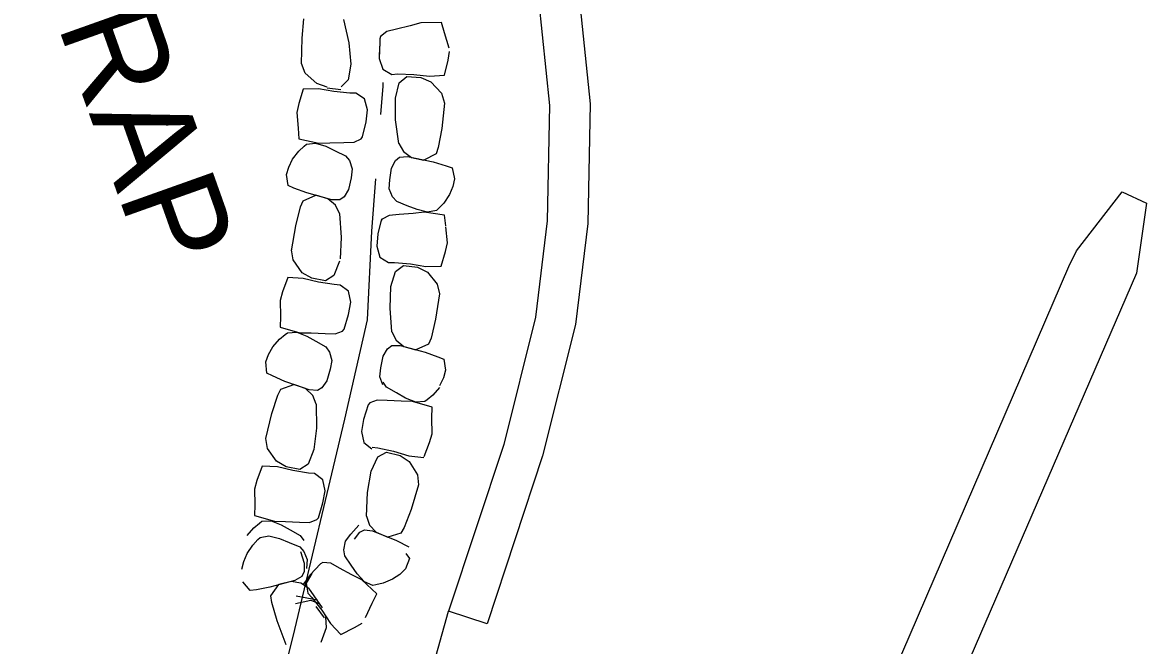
# Model space of a CAD drawing. Extents: x 589250 to 1188077, y 162953 to 363065.
# Drawn here: x 593290.7 to 593360.1, y 185657.3 to 185695.8 of the extents above; entities that cross this region are included whole.
import ezdxf

# ---------------------------------------------------------------- set-up
doc = ezdxf.new("R2010")
doc.units = 0
for name, color, linetype in [('E_DRN_RipRap', 7, 'Continuous'), ('E_DRN_RipRap_Text', 7, 'Continuous'), ('E_RDWY', 7, 'Continuous'), ('E_RDWY_C_and_G', 7, 'Continuous'), ('E_WTR_FlowLine', 7, 'Continuous')]:
    doc.layers.add(name, color=color, linetype=linetype)

msp = doc.modelspace()

# ---------------------------------------------------------------- linework, layer by layer
at = {"layer": 'E_DRN_RipRap'}
for p, q in [((593307.99, 185694.839), (593308.106, 185696.029)), ((593310.546, 185695.991), (593310.871, 185694.547)), ((593315.329, 185695.779), (593314.668, 185695.597)), ((593316.596, 185695.789), (593315.329, 185695.779)), ((593316.773, 185695.153), (593316.596, 185695.789)), ((593313.215, 185695.24), (593312.837, 185694.942)), ((593313.825, 185695.387), (593313.215, 185695.24)), ((593314.668, 185695.597), (593313.825, 185695.387)), ((593317.075, 185694.22), (593316.773, 185695.153)), ((593307.957, 185693.261), (593307.99, 185694.839)), ((593310.871, 185694.547), (593311.002, 185693.219)), ((593312.774, 185694.328), (593312.743, 185693.57)), ((593312.779, 185694.8), (593312.765, 185693.847)), ((593312.837, 185694.942), (593312.779, 185694.8)), ((593317.005, 185693.47), (593317.087, 185694.017)), ((593308.187, 185692.678), (593307.957, 185693.261)), ((593311.002, 185693.219), (593310.841, 185692.263)), ((593312.743, 185693.57), (593312.975, 185692.913)), ((593312.975, 185692.913), (593313.522, 185692.596)), ((593316.789, 185692.557), (593317.005, 185693.47)), ((593308.896, 185692.025), (593308.187, 185692.678)), ((593310.841, 185692.263), (593310.405, 185691.832)), ((593313.522, 185692.596), (593313.889, 185692.62)), ((593313.889, 185692.62), (593314.881, 185692.589)), ((593313.99, 185692.072), (593314.461, 185692.464)), ((593314.461, 185692.464), (593315.325, 185692.407)), ((593314.881, 185692.589), (593315.846, 185692.483)), ((593315.325, 185692.407), (593315.948, 185692.141)), ((593315.846, 185692.483), (593316.789, 185692.557)), ((593308.056, 185691.689), (593307.782, 185690.791)), ((593309.002, 185691.702), (593308.056, 185691.689)), ((593309.54, 185691.815), (593308.896, 185692.025)), ((593309.958, 185691.533), (593309.002, 185691.702)), ((593310.385, 185691.632), (593309.527, 185691.744)), ((593310.945, 185691.438), (593309.958, 185691.533)), ((593313.749, 185691.133), (593313.99, 185692.072)), ((593315.948, 185692.141), (593316.598, 185691.43)), ((593311.313, 185691.439), (593310.945, 185691.438)), ((593311.839, 185691.087), (593311.313, 185691.439)), ((593312.027, 185690.416), (593311.839, 185691.087)), ((593313.766, 185689.798), (593313.749, 185691.133)), ((593316.598, 185691.43), (593316.778, 185690.828)), ((593316.778, 185690.828), (593316.61, 185689.259)), ((593307.782, 185690.791), (593307.664, 185690.251)), ((593307.664, 185690.251), (593307.751, 185689.275)), ((593311.947, 185689.663), (593312.027, 185690.416)), ((593311.722, 185688.735), (593311.947, 185689.663)), ((593313.966, 185688.331), (593313.766, 185689.798)), ((593307.751, 185689.275), (593307.783, 185688.615)), ((593311.634, 185688.61), (593311.722, 185688.735)), ((593316.61, 185689.259), (593316.393, 185688.083)), ((593307.781, 185687.857), (593308.119, 185688.175)), ((593307.783, 185688.615), (593309.02, 185688.345)), ((593308.119, 185688.175), (593308.258, 185688.293)), ((593308.258, 185688.293), (593308.814, 185688.36)), ((593308.814, 185688.36), (593309.452, 185688.157)), ((593309.02, 185688.345), (593309.705, 185688.377)), ((593309.452, 185688.157), (593310.036, 185687.883)), ((593309.705, 185688.377), (593310.572, 185688.395)), ((593310.572, 185688.395), (593311.2, 185688.404)), ((593311.2, 185688.404), (593311.634, 185688.61)), ((593313.966, 185688.331), (593314.25, 185687.834)), ((593316.393, 185688.083), (593316.259, 185687.693)), ((593307.162, 185686.878), (593307.404, 185687.36)), ((593307.404, 185687.36), (593307.781, 185687.857)), ((593310.036, 185687.883), (593310.668, 185687.577)), ((593310.668, 185687.577), (593310.908, 185687.27)), ((593313.749, 185687.286), (593314.009, 185687.495)), ((593314.009, 185687.495), (593314.507, 185687.518)), ((593314.25, 185687.834), (593314.742, 185687.468)), ((593314.507, 185687.518), (593316.073, 185687.195)), ((593314.742, 185687.468), (593315.501, 185687.303)), ((593316.259, 185687.693), (593315.501, 185687.303)), ((593307.024, 185686.414), (593307.162, 185686.878)), ((593310.908, 185687.27), (593311.082, 185686.762)), ((593311.082, 185686.762), (593311.016, 185686.215)), ((593313.401, 185686.084), (593313.511, 185686.815)), ((593313.511, 185686.815), (593313.749, 185687.286)), ((593316.073, 185687.195), (593316.883, 185686.955)), ((593316.883, 185686.955), (593317.249, 185686.823)), ((593317.249, 185686.823), (593317.398, 185686.143)), ((593307.129, 185685.727), (593307.024, 185686.414)), ((593311.016, 185686.215), (593310.859, 185685.493)), ((593313.371, 185685.534), (593313.401, 185686.084)), ((593317.398, 185686.143), (593317.29, 185685.671)), ((593307.485, 185685.57), (593307.129, 185685.727)), ((593308.278, 185685.279), (593307.485, 185685.57)), ((593309.819, 185684.856), (593308.278, 185685.279)), ((593310.859, 185685.493), (593310.59, 185685.038)), ((593313.577, 185685.038), (593313.371, 185685.534)), ((593317.29, 185685.671), (593317.081, 185685.174)), ((593307.9, 185684.414), (593308.059, 185684.794)), ((593308.059, 185684.794), (593308.841, 185685.134)), ((593309.587, 185684.921), (593308.841, 185685.134)), ((593310.054, 185684.524), (593309.587, 185684.921)), ((593310.317, 185684.847), (593309.819, 185684.856)), ((593310.59, 185685.038), (593310.317, 185684.847)), ((593313.837, 185684.747), (593313.577, 185685.038)), ((593314.487, 185684.482), (593313.837, 185684.747)), ((593316.737, 185684.654), (593316.42, 185684.315)), ((593317.081, 185685.174), (593316.737, 185684.654)), ((593307.607, 185683.255), (593307.9, 185684.414)), ((593310.306, 185684.01), (593310.054, 185684.524)), ((593310.306, 185684.01), (593310.41, 185682.534)), ((593313.36, 185683.888), (593312.94, 185683.654)), ((593313.986, 185683.937), (593313.36, 185683.888)), ((593314.85, 185684.011), (593313.986, 185683.937)), ((593315.088, 185684.246), (593314.487, 185684.482)), ((593315.532, 185684.086), (593314.85, 185684.011)), ((593315.738, 185684.085), (593315.088, 185684.246)), ((593316.784, 185683.897), (593315.532, 185684.086)), ((593316.289, 185684.188), (593315.738, 185684.085)), ((593316.42, 185684.315), (593316.289, 185684.188)), ((593316.859, 185683.241), (593316.784, 185683.897)), ((593307.338, 185681.7), (593307.607, 185683.255)), ((593312.886, 185683.674), (593312.673, 185682.745)), ((593312.94, 185683.654), (593312.86, 185683.523)), ((593316.962, 185682.206), (593316.864, 185683.18)), ((593310.41, 185682.534), (593310.34, 185681.201)), ((593312.673, 185682.745), (593312.601, 185681.99)), ((593312.601, 185681.99), (593312.796, 185681.322)), ((593316.85, 185681.664), (593316.962, 185682.206)), ((593307.444, 185681.144), (593307.343, 185681.763)), ((593307.997, 185680.355), (593307.444, 185681.144)), ((593312.796, 185681.322), (593313.326, 185680.976)), ((593316.586, 185680.764), (593316.85, 185681.664)), ((593310.307, 185681.073), (593309.947, 185680.172)), ((593313.326, 185680.976), (593313.694, 185680.981)), ((593313.473, 185679.503), (593313.765, 185680.428)), ((593313.694, 185680.981), (593314.683, 185680.897)), ((593313.765, 185680.428), (593314.256, 185680.794)), ((593314.256, 185680.794), (593315.116, 185680.691)), ((593314.683, 185680.897), (593315.64, 185680.74)), ((593315.116, 185680.691), (593315.724, 185680.393)), ((593315.64, 185680.74), (593316.586, 185680.764)), ((593307.11, 185680.051), (593306.779, 185679.172)), ((593308.055, 185680.003), (593307.11, 185680.051)), ((593308.581, 185680.012), (593307.997, 185680.355)), ((593308.998, 185679.773), (593308.055, 185680.003)), ((593309.43, 185679.844), (593308.581, 185680.012)), ((593309.977, 185679.616), (593308.998, 185679.773)), ((593309.947, 185680.172), (593309.43, 185679.844)), ((593315.724, 185680.393), (593316.335, 185679.648)), ((593306.779, 185679.172), (593306.627, 185678.64)), ((593310.344, 185679.592), (593309.977, 185679.616)), ((593310.846, 185679.208), (593310.344, 185679.592)), ((593310.991, 185678.526), (593310.846, 185679.208)), ((593313.419, 185678.17), (593313.473, 185679.503)), ((593316.481, 185679.039), (593316.23, 185677.481)), ((593316.335, 185679.648), (593316.481, 185679.039)), ((593306.627, 185678.64), (593306.652, 185677.66)), ((593310.863, 185677.779), (593310.991, 185678.526)), ((593306.652, 185677.66), (593306.642, 185677)), ((593310.581, 185676.868), (593310.863, 185677.779)), ((593313.539, 185676.695), (593313.419, 185678.17)), ((593306.642, 185677), (593307.859, 185676.651)), ((593316.23, 185677.481), (593315.95, 185676.318)), ((593306.185, 185675.771), (593306.592, 185676.243)), ((593306.592, 185676.243), (593306.949, 185676.539)), ((593306.949, 185676.539), (593307.096, 185676.648)), ((593307.096, 185676.648), (593307.655, 185676.679)), ((593307.655, 185676.679), (593308.279, 185676.436)), ((593307.859, 185676.651), (593308.545, 185676.639)), ((593308.279, 185676.436), (593308.844, 185676.125)), ((593308.545, 185676.639), (593309.412, 185676.601)), ((593309.412, 185676.601), (593310.038, 185676.57)), ((593310.038, 185676.57), (593310.485, 185676.748)), ((593310.485, 185676.748), (593310.581, 185676.868)), ((593313.539, 185676.695), (593313.797, 185676.184)), ((593315.95, 185676.318), (593315.795, 185675.937)), ((593305.913, 185675.305), (593306.185, 185675.771)), ((593308.844, 185676.125), (593309.455, 185675.778)), ((593309.455, 185675.778), (593309.675, 185675.457)), ((593313.003, 185675.206), (593313.267, 185675.664)), ((593313.267, 185675.664), (593313.538, 185675.858)), ((593313.538, 185675.858), (593314.036, 185675.855)), ((593313.797, 185676.184), (593314.268, 185675.793)), ((593314.036, 185675.855), (593315.582, 185675.45)), ((593314.268, 185675.793), (593315.017, 185675.588)), ((593315.795, 185675.937), (593315.017, 185675.588)), ((593305.745, 185674.851), (593305.913, 185675.305)), ((593305.806, 185674.158), (593305.745, 185674.851)), ((593309.675, 185675.457), (593309.816, 185674.939)), ((593309.816, 185674.939), (593309.716, 185674.397)), ((593312.854, 185674.482), (593313.003, 185675.206)), ((593315.582, 185675.45), (593316.378, 185675.167)), ((593316.378, 185675.167), (593316.736, 185675.015)), ((593316.736, 185675.015), (593316.849, 185674.329)), ((593306.152, 185673.979), (593305.806, 185674.158)), ((593309.716, 185674.397), (593309.513, 185673.686)), ((593312.795, 185673.934), (593312.854, 185674.482)), ((593316.849, 185674.329), (593316.716, 185673.864)), ((593306.924, 185673.637), (593306.152, 185673.979)), ((593308.435, 185673.116), (593306.924, 185673.637)), ((593309.513, 185673.686), (593309.216, 185673.249)), ((593312.974, 185673.428), (593312.795, 185673.934)), ((593313.211, 185673.282), (593312.992, 185673.605)), ((593316.716, 185673.864), (593316.479, 185673.378)), ((593306.127, 185671.66), (593306.493, 185672.798)), ((593306.493, 185672.798), (593306.675, 185673.167)), ((593306.675, 185673.167), (593307.478, 185673.457)), ((593308.208, 185673.196), (593307.478, 185673.457)), ((593308.649, 185672.77), (593308.208, 185673.196)), ((593308.932, 185673.076), (593308.435, 185673.116)), ((593308.868, 185672.241), (593308.649, 185672.77)), ((593309.216, 185673.249), (593308.932, 185673.076)), ((593313.818, 185672.932), (593313.211, 185673.282)), ((593314.381, 185672.618), (593313.818, 185672.932)), ((593316.07, 185672.8), (593315.71, 185672.507)), ((593316.481, 185673.268), (593316.07, 185672.8)), ((593308.868, 185672.241), (593308.878, 185670.76)), ((593312.076, 185672.201), (593311.787, 185671.293)), ((593312.173, 185672.32), (593312.076, 185672.201)), ((593312.621, 185672.495), (593312.173, 185672.32)), ((593313.247, 185672.46), (593312.621, 185672.495)), ((593314.114, 185672.417), (593313.247, 185672.46)), ((593314.8, 185672.4), (593314.114, 185672.417)), ((593315.004, 185672.371), (593314.381, 185672.618)), ((593316.014, 185672.044), (593314.8, 185672.4)), ((593315.563, 185672.398), (593315.004, 185672.371)), ((593315.71, 185672.507), (593315.563, 185672.398)), ((593305.759, 185670.125), (593306.127, 185671.66)), ((593315.999, 185671.384), (593316.014, 185672.044)), ((593316.017, 185670.405), (593315.999, 185671.384)), ((593308.878, 185670.76), (593308.723, 185669.434)), ((593311.787, 185671.293), (593311.653, 185670.547)), ((593305.86, 185669.505), (593305.759, 185670.125)), ((593311.653, 185670.547), (593311.793, 185669.865)), ((593315.861, 185669.874), (593316.017, 185670.405)), ((593306.413, 185668.716), (593305.86, 185669.505)), ((593308.723, 185669.434), (593308.363, 185668.534)), ((593311.793, 185669.865), (593312.292, 185669.477)), ((593312.309, 185669.587), (593312.674, 185669.543)), ((593312.674, 185669.543), (593313.643, 185669.332)), ((593313.643, 185669.332), (593314.572, 185669.051)), ((593315.523, 185668.999), (593315.861, 185669.874)), ((593306.997, 185668.373), (593306.413, 185668.716)), ((593312.262, 185668.108), (593312.672, 185668.986)), ((593312.672, 185668.986), (593313.207, 185669.285)), ((593313.207, 185669.285), (593314.046, 185669.071)), ((593314.046, 185669.071), (593314.609, 185668.697)), ((593314.572, 185669.051), (593315.512, 185668.952)), ((593314.609, 185668.697), (593315.117, 185667.879)), ((593305.526, 185668.412), (593305.195, 185667.533)), ((593306.471, 185668.364), (593305.526, 185668.412)), ((593307.414, 185668.135), (593306.471, 185668.364)), ((593307.846, 185668.206), (593306.997, 185668.373)), ((593308.393, 185667.977), (593307.414, 185668.135)), ((593308.363, 185668.534), (593307.846, 185668.206)), ((593308.76, 185667.954), (593308.393, 185667.977)), ((593309.262, 185667.569), (593308.76, 185667.954)), ((593312.033, 185666.794), (593312.262, 185668.108)), ((593305.195, 185667.533), (593305.044, 185667.001)), ((593309.407, 185666.888), (593309.262, 185667.569)), ((593315.182, 185667.256), (593314.728, 185665.746)), ((593315.117, 185667.879), (593315.182, 185667.256)), ((593305.044, 185667.001), (593305.069, 185666.022)), ((593309.279, 185666.14), (593309.407, 185666.888)), ((593311.959, 185665.318), (593312.033, 185666.794)), ((593305.069, 185666.022), (593305.058, 185665.361)), ((593308.997, 185665.229), (593309.279, 185666.14)), ((593305.058, 185665.361), (593306.276, 185665.012)), ((593308.901, 185665.109), (593308.997, 185665.229)), ((593311.959, 185665.318), (593312.147, 185664.778)), ((593314.728, 185665.746), (593314.299, 185664.63)), ((593304.601, 185664.133), (593305.008, 185664.604)), ((593305.008, 185664.604), (593305.366, 185664.9)), ((593305.366, 185664.9), (593305.512, 185665.009)), ((593305.512, 185665.009), (593306.071, 185665.04)), ((593306.071, 185665.04), (593306.695, 185664.797)), ((593306.276, 185665.012), (593306.961, 185665)), ((593306.695, 185664.797), (593307.261, 185664.486)), ((593306.961, 185665), (593307.828, 185664.963)), ((593307.261, 185664.486), (593307.871, 185664.14)), ((593307.828, 185664.963), (593308.454, 185664.931)), ((593308.454, 185664.931), (593308.901, 185665.109)), ((593311.004, 185664.223), (593311.5, 185664.77)), ((593311.553, 185664.331), (593311.847, 185664.488)), ((593311.847, 185664.488), (593312.341, 185664.421)), ((593312.147, 185664.778), (593312.563, 185664.328)), ((593314.299, 185664.63), (593314.095, 185664.273)), ((593304.942, 185663.539), (593305.26, 185663.876)), ((593305.26, 185663.876), (593305.393, 185664.003)), ((593305.393, 185664.003), (593305.944, 185664.102)), ((593305.944, 185664.102), (593306.593, 185663.939)), ((593306.593, 185663.939), (593307.193, 185663.7)), ((593307.871, 185664.14), (593308.092, 185663.818)), ((593310.571, 185663.255), (593310.674, 185663.781)), ((593310.674, 185663.781), (593311.004, 185664.223)), ((593311.232, 185663.912), (593311.553, 185664.331)), ((593312.341, 185664.421), (593313.82, 185663.818)), ((593312.563, 185664.328), (593313.278, 185664.028)), ((593314.095, 185664.273), (593313.278, 185664.028)), ((593313.82, 185663.818), (593314.573, 185663.434)), ((593304.595, 185663.021), (593304.942, 185663.539)), ((593307.193, 185663.7), (593307.841, 185663.432)), ((593307.841, 185663.432), (593308.099, 185663.14)), ((593307.885, 185663.134), (593308.116, 185662.433)), ((593308.099, 185663.14), (593308.303, 185662.643)), ((593310.627, 185662.87), (593310.571, 185663.255)), ((593304.272, 185662.054), (593304.383, 185662.525)), ((593304.383, 185662.525), (593304.595, 185663.021)), ((593308.116, 185662.433), (593308.115, 185661.905)), ((593308.303, 185662.643), (593308.27, 185662.093)), ((593309.135, 185662.39), (593308.479, 185661.699)), ((593309.274, 185662.455), (593309.135, 185662.39)), ((593309.754, 185662.418), (593309.274, 185662.455)), ((593310.302, 185662.114), (593309.754, 185662.418)), ((593311.022, 185662.29), (593310.627, 185662.87)), ((593314.617, 185662.713), (593314.366, 185662.065)), ((593314.386, 185663.025), (593314.617, 185662.713)), ((593308.115, 185661.905), (593307.977, 185661.602)), ((593308.479, 185661.699), (593308.034, 185661.085)), ((593308.595, 185661.789), (593308.237, 185661.191)), ((593311.063, 185661.698), (593310.302, 185662.114)), ((593311.391, 185661.762), (593311.022, 185662.29)), ((593311.673, 185661.384), (593311.063, 185661.698)), ((593311.844, 185661.27), (593311.391, 185661.762)), ((593314.015, 185661.732), (593313.565, 185661.434)), ((593314.366, 185662.065), (593314.015, 185661.732)), ((593304.779, 185660.739), (593304.339, 185661.278)), ((593307.542, 185661.356), (593305.997, 185660.937)), ((593306.055, 185660.409), (593306.557, 185661.099)), ((593307.309, 185661.295), (593306.557, 185661.099)), ((593307.914, 185661.19), (593307.309, 185661.295)), ((593307.977, 185661.602), (593307.542, 185661.356)), ((593308.392, 185660.875), (593307.914, 185661.19)), ((593308.237, 185661.191), (593308.341, 185660.566)), ((593312.611, 185660.535), (593311.673, 185661.384)), ((593312.359, 185661.051), (593311.844, 185661.27)), ((593312.539, 185661.084), (593312.359, 185661.051)), ((593312.991, 185661.192), (593312.539, 185661.084)), ((593313.565, 185661.434), (593312.991, 185661.192)), ((593305.165, 185660.785), (593304.779, 185660.739)), ((593305.997, 185660.937), (593305.165, 185660.785)), ((593306.11, 185660.001), (593306.055, 185660.409)), ((593307.623, 185660.416), (593308.932, 185660.153)), ((593308.341, 185660.566), (593308.593, 185660.299)), ((593308.392, 185660.875), (593309.231, 185659.657)), ((593308.593, 185660.299), (593309.201, 185659.515)), ((593312.31, 185659.948), (593312.611, 185660.535)), ((593306.446, 185658.855), (593306.11, 185660.001)), ((593307.576, 185659.925), (593308.521, 185660.142)), ((593308.521, 185660.142), (593309.084, 185659.904)), ((593308.837, 185659.758), (593309.343, 185659.056)), ((593311.899, 185659.059), (593312.31, 185659.948)), ((593309.201, 185659.515), (593309.733, 185658.703)), ((593309.428, 185659.109), (593309.477, 185658.433)), ((593307.003, 185657.379), (593306.446, 185658.855)), ((593309.477, 185658.433), (593309.143, 185657.527)), ((593309.733, 185658.703), (593310.39, 185658.024)), ((593310.39, 185658.024), (593311.23, 185658.442)), ((593311.23, 185658.442), (593311.703, 185658.728))]:
    msp.add_line(p, q, dxfattribs=at)
at = {"layer": 'E_RDWY'}
for p, q in [((593355.805, 185681.708), (593358.629, 185685.348)), ((593358.629, 185685.348), (593360.132, 185684.654)), ((593360.132, 185684.654), (593359.523, 185680.328)), ((593355.335, 185680.745), (593355.805, 185681.708)), ((593340.257, 185645.754), (593355.335, 185680.745)), ((593359.523, 185680.328), (593346.065, 185649.263)), ((593315.77, 185654.94), (593317.038, 185659.466))]:
    msp.add_line(p, q, dxfattribs=at)
at = {"layer": 'E_RDWY_C_and_G'}
for p, q in [((593322.594, 185697.23), (593323.272, 185690.677)), ((593325.068, 185697.614), (593325.774, 185690.78)), ((593323.272, 185690.677), (593323.127, 185683.565)), ((593325.774, 185690.78), (593325.624, 185683.388)), ((593323.127, 185683.565), (593322.404, 185677.615)), ((593325.624, 185683.388), (593324.867, 185677.16)), ((593322.404, 185677.615), (593320.439, 185669.756)), ((593324.867, 185677.16), (593322.842, 185669.059)), ((593320.439, 185669.756), (593317.038, 185659.466)), ((593322.842, 185669.059), (593319.412, 185658.682)), ((593319.412, 185658.682), (593317.038, 185659.466))]:
    msp.add_line(p, q, dxfattribs=at)
at = {"layer": 'E_WTR_FlowLine'}
for p, q in [((593312.86, 185690.116), (593313, 185691.867)), ((593313, 185691.867), (593312.985, 185692.098)), ((593312.285, 185682.911), (593312.544, 185686.152)), ((593312.022, 185677.443), (593312.285, 185682.911)), ((593310.63, 185671.313), (593312.022, 185677.443)), ((593307.442, 185657.897), (593310.63, 185671.313)), ((593304.492, 185646.174), (593307.442, 185657.897))]:
    msp.add_line(p, q, dxfattribs=at)

# ---------------------------------------------------------------- texts
at = {"layer": 'E_DRN_RipRap_Text'}
msp.add_text('RIPRAP', height=6, rotation=289.58869, dxfattribs=at).set_placement((593288.387, 185708.26))

doc.saveas('drawing.dxf')
